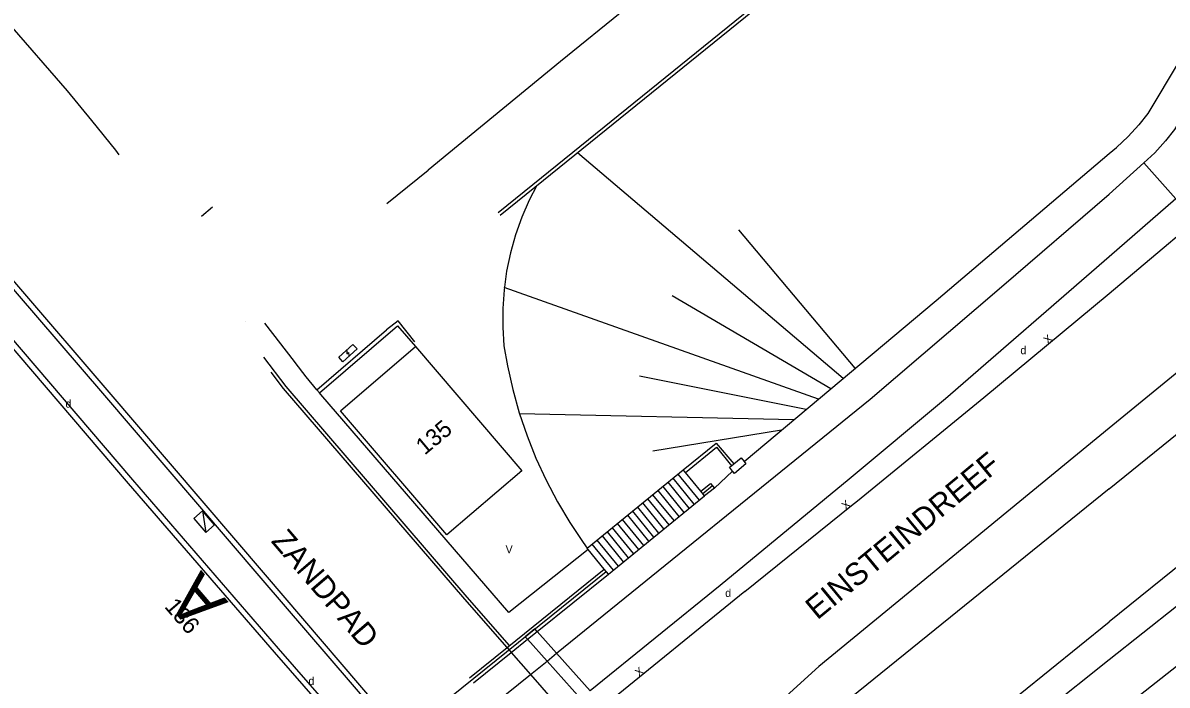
# Model space of a CAD drawing. Extents: x 134999 to 136502, y 457398 to 459002.
# Drawn here: x 135432.2 to 135503.6, y 458157.8 to 458199.1 of the extents above; entities that cross this region are included whole.
import ezdxf

# ---------------------------------------------------------------- set-up
doc = ezdxf.new("R2010")
doc.units = 0
for name, color, linetype in [('IO_IN_Markering-bestaand', 7, 'Continuous'), ('IO_IN_Straatmeubilair', 7, 'Continuous'), ('RI_DGTB_18', 7, 'Continuous'), ('RI_DGTB_2', 7, 'Continuous'), ('RI_DGTB_28', 7, 'Continuous'), ('RI_DGTB_29', 7, 'Continuous'), ('RI_DGTB_30', 7, 'Continuous'), ('RI_DGTB_35', 7, 'Continuous'), ('RI_DGTB_36', 7, 'Continuous'), ('RI_DGTB_37', 7, 'Continuous'), ('RI_DGTB_48', 7, 'Continuous'), ('RI_DGTB_49', 7, 'Continuous'), ('RI_DGTB_53', 7, 'Continuous'), ('RI_DGTB_54', 7, 'Continuous'), ('RI_DGTB_58', 7, 'Continuous'), ('RI_DGTB_6', 7, 'Continuous')]:
    doc.layers.add(name, color=color, linetype=linetype)

msp = doc.modelspace()

# ---------------------------------------------------------------- linework, layer by layer
at = {"layer": 'IO_IN_Markering-bestaand'}
msp.add_line((135446.03, 458180.455), (135446.03, 458180.455), dxfattribs=at)
at = {"layer": 'IO_IN_Straatmeubilair'}
msp.add_lwpolyline([(135451.883, 458178.258), (135452.771, 458179.057), (135453.025, 458178.774), (135452.133, 458177.972)], close=True, dxfattribs=at)
msp.add_lwpolyline([(135452.393, 458178.677), (135452.393, 458178.46), (135452.499, 458178.551), (135452.508, 458178.34)], dxfattribs=at)
at = {"layer": 'RI_DGTB_18'}
for p, q in [((135483.378, 458176.92), (135466.79, 458191.013)), ((135484.143, 458177.561), (135476.863, 458186.205)), ((135481.846, 458175.635), (135462.223, 458182.607)), ((135482.612, 458176.277), (135472.707, 458182.086)), ((135481.08, 458174.993), (135470.674, 458177.064)), ((135480.313, 458174.35), (135463.177, 458174.722)), ((135479.545, 458173.706), (135471.495, 458172.385))]:
    msp.add_line(p, q, dxfattribs=at)
msp.add_lwpolyline([(135464.254, 458188.965), (135463.786, 458188.067), (135463.318, 458186.996), (135462.925, 458185.895), (135462.608, 458184.771), (135462.368, 458183.627), (135462.208, 458182.469), (135462.127, 458181.304), (135462.125, 458180.135), (135462.204, 458178.969), (135462.421, 458177.714), (135462.751, 458176.238), (135463.158, 458174.783), (135463.642, 458173.351), (135464.2, 458171.946), (135464.833, 458170.573), (135465.537, 458169.235), (135466.311, 458167.937), (135467.152, 458166.681), (135467.401, 458166.326)], dxfattribs=at)
at = {"layer": 'RI_DGTB_2'}
msp.add_lwpolyline([(135456.668, 458178.92), (135463.31, 458171.171), (135458.641, 458167.169), (135451.999, 458174.918), (135456.668, 458178.92)], dxfattribs=at)
at = {"layer": 'RI_DGTB_28'}
for p, q in [((135467.401, 458166.326), (135473.403, 458171.218)), ((135473.532, 458171.06), (135473.403, 458171.218)), ((135474.491, 458169.883), (135473.532, 458171.06)), ((135473.775, 458168.825), (135472.455, 458170.445)), ((135474.091, 458169.083), (135472.771, 458170.703)), ((135474.407, 458169.341), (135473.087, 458170.96)), ((135468.721, 458164.706), (135474.723, 458169.598)), ((135472.828, 458168.053), (135471.507, 458169.673)), ((135473.143, 458168.31), (135471.823, 458169.93)), ((135473.459, 458168.568), (135472.139, 458170.188)), ((135471.879, 458167.28), (135470.559, 458168.9)), ((135472.196, 458167.538), (135470.875, 458169.158)), ((135472.511, 458167.795), (135471.191, 458169.415)), ((135471.248, 458166.766), (135469.928, 458168.385)), ((135471.564, 458167.023), (135470.244, 458168.643)), ((135470.3, 458165.993), (135468.98, 458167.613)), ((135470.616, 458166.251), (135469.296, 458167.87)), ((135470.932, 458166.508), (135469.612, 458168.128)), ((135469.352, 458165.22), (135468.032, 458166.84)), ((135469.668, 458165.478), (135468.348, 458167.098)), ((135469.984, 458165.736), (135468.664, 458167.355)), ((135467.461, 458166.252), (135467.401, 458166.326)), ((135468.462, 458165.024), (135467.461, 458166.252)), ((135469.036, 458164.963), (135467.716, 458166.583))]:
    msp.add_line(p, q, dxfattribs=at)
at = {"layer": 'RI_DGTB_30'}
msp.add_line((135443.368, 458168.662), (135443.594, 458167.322), dxfattribs=at)
msp.add_lwpolyline([(135442.829, 458168.184), (135443.594, 458167.322), (135444.133, 458167.8), (135443.368, 458168.662), (135442.829, 458168.184)], dxfattribs=at)
at = {"layer": 'RI_DGTB_48'}
for p, q in [((135464.281, 458161.133), (135465.493, 458159.776)), ((135463.678, 458160.648), (135464.891, 458159.289)), ((135465.493, 458159.776), (135467.59, 458157.428)), ((135464.891, 458159.289), (135466.984, 458156.945))]:
    msp.add_line(p, q, dxfattribs=at)
msp.add_lwpolyline([(135464.281, 458161.133), (135464.136, 458161.295), (135463.535, 458160.808), (135463.678, 458160.648)], dxfattribs=at)
at = {"layer": 'RI_DGTB_49'}
for points in [[(135456.641, 458179.212), (135455.59, 458180.516), (135454.876, 458179.962)], [(135450.516, 458176.225), (135454.876, 458179.962)], [(135473.532, 458171.06), (135475.468, 458172.639), (135476.405, 458171.482)]]:
    msp.add_lwpolyline(points, dxfattribs=at)
at = {"layer": 'RI_DGTB_53'}
for p, q in [((135500, 458170.044), (135535.035, 458198.356)), ((135465.74, 458196.706), (135458.759, 458190.998)), ((135458.759, 458190.998), (135457.463, 458189.933)), ((135504.167, 458188.142), (135502.171, 458190.385)), ((135454.878, 458187.86), (135457.463, 458189.933)), ((135443.309, 458187.055), (135443.998, 458187.634)), ((135504.167, 458188.142), (135500, 458184.527)), ((135455.555, 458180.218), (135456.668, 458178.92)), ((135462.393, 458160.132), (135462.658, 458159.828)), ((135462.658, 458159.828), (135463.858, 458158.453)), ((135480.015, 458143.519), (135500, 458159.391)), ((135463.858, 458158.453), (135465.914, 458156.094))]:
    msp.add_line(p, q, dxfattribs=at)
for points in [[(135423.732, 458207.752), (135434.917, 458194.882), (135436.446, 458193.041), (135437.938, 458191.171), (135438.15, 458190.887)], [(135416.461, 458200), (135426.324, 458188.567), (135437.134, 458176.005), (135447.018, 458164.454), (135455.508, 458154.583)], [(135455.771, 458154.796), (135455.539, 458155.062), (135447.309, 458164.672), (135437.425, 458176.223), (135426.615, 458188.785), (135416.94, 458200)], [(135477.598, 458200), (135464.537, 458189.45)], [(135477.724, 458199.844), (135464.663, 458189.294)], [(135469.801, 458200), (135465.74, 458196.706)], [(135530.409, 458200), (135521.014, 458191.724), (135515.16, 458186.591), (135509.253, 458181.519), (135504.129, 458177.204), (135500, 458173.819)], [(135506.324, 458200), (135502.412, 458193.469), (135501.857, 458192.76), (135501.184, 458192.025), (135500.454, 458191.346)], [(135508.597, 458200), (135504.085, 458192.467), (135503.525, 458191.752), (135502.854, 458191.02), (135502.171, 458190.385)], [(135477.195, 458171.736), (135489.192, 458181.794), (135500, 458190.961)], [(135464.537, 458189.45), (135461.835, 458187.267)], [(135464.663, 458189.294), (135461.961, 458187.111)], [(135500, 458182.242), (135507.796, 458188.816), (135508.041, 458189.025)], [(135500, 458184.527), (135489.774, 458175.657), (135483.764, 458170.64), (135475.715, 458164.013), (135467.59, 458157.428)], [(135531.254, 458182.979), (135521.104, 458174.958), (135519.337, 458173.917), (135509.483, 458168.848), (135505.259, 458165.987), (135500, 458161.736)], [(135500, 458159.391), (135508.399, 458166.051), (135510.806, 458167.667), (135519.121, 458172.065), (135519.994, 458172.511), (135520.828, 458173.026), (135521.571, 458173.571), (135532.837, 458182.863)], [(135477.25, 458163.63), (135483.914, 458169.002), (135484.279, 458169.298), (135492.165, 458175.739), (135500, 458182.242)], [(135500, 458155.662), (135510.471, 458163.906), (135512.293, 458165.075), (135521.161, 458169.794), (135521.658, 458170.075), (135522.621, 458170.689), (135523.54, 458171.369), (135524.408, 458172.112), (135536.949, 458182.18)], [(135449.163, 458177.93), (135449.113, 458177.996), (135447.278, 458180.388)], [(135450.675, 458176.035), (135455.555, 458180.218)], [(135462.544, 458160.263), (135459.913, 458163.279), (135448.598, 458176.434), (135447.201, 458178.258)], [(135450.516, 458176.225), (135449.849, 458177.021), (135449.163, 458177.93)], [(135462.393, 458160.132), (135459.762, 458163.148), (135448.443, 458176.308), (135447.668, 458177.32)], [(135462.393, 458160.132), (135459.762, 458163.148), (135448.443, 458176.308), (135447.668, 458177.32)], [(135450.675, 458176.035), (135450.516, 458176.225)], [(135467.461, 458166.252), (135462.506, 458162.324), (135450.765, 458175.928), (135450.675, 458176.035)], [(135500, 458173.819), (135481.875, 458158.958), (135473.232, 458151.113)], [(135500, 458170.044), (135482.462, 458155.871), (135474.279, 458149.94)], [(135488.89, 458152.756), (135500, 458161.736)]]:
    msp.add_lwpolyline(points, dxfattribs=at)
at = {"layer": 'RI_DGTB_54'}
for p, q in [((135500, 458190.961), (135500.454, 458191.346)), ((135502.171, 458190.385), (135500, 458188.432)), ((135475.353, 458170.071), (135476.473, 458171.146)), ((135476.405, 458171.482), (135476.55, 458171.6)), ((135474.723, 458169.598), (135474.491, 458169.883)), ((135475.234, 458170.217), (135474.621, 458169.724)), ((135475.353, 458170.071), (135474.723, 458169.598)), ((135462.393, 458160.132), (135468.462, 458165.024)), ((135464.281, 458161.133), (135468.721, 458164.706)), ((135468.721, 458164.706), (135468.462, 458165.024)), ((135463.678, 458160.648), (135464.281, 458161.133)), ((135462.658, 458159.828), (135463.678, 458160.648)), ((135460.04, 458158.236), (135462.393, 458160.132)), ((135460.303, 458157.933), (135462.658, 458159.828)), ((135464.891, 458159.289), (135465.493, 458159.776)), ((135463.858, 458158.453), (135464.891, 458159.289)), ((135461.503, 458156.546), (135463.858, 458158.453))]:
    msp.add_line(p, q, dxfattribs=at)
for points in [[(135465.493, 458159.776), (135485.08, 458175.635), (135493.266, 458182.639), (135500, 458188.432)], [(135473.403, 458171.218), (135475.464, 458172.893), (135476.55, 458171.6)], [(135476.55, 458171.6), (135477.006, 458171.97), (135477.195, 458171.736)], [(135476.473, 458171.146), (135476.291, 458171.39), (135476.405, 458171.482)], [(135477.195, 458171.736), (135477.301, 458171.606), (135476.592, 458170.988), (135476.473, 458171.146)], [(135474.491, 458169.883), (135475.103, 458170.377), (135475.353, 458170.071)], [(135454.095, 458153.208), (135468.588, 458164.87)], [(135477.25, 458163.63), (135468.434, 458156.482)]]:
    msp.add_lwpolyline(points, dxfattribs=at)
at = {"layer": 'RI_DGTB_58'}
for points in [[(135413.325, 458200), (135420.889, 458191.146), (135430.053, 458180.51), (135438.736, 458170.375), (135447.844, 458159.846), (135452.553, 458154.461), (135453.713, 458153.136)], [(135413.777, 458200), (135421.15, 458191.37), (135430.314, 458180.734), (135438.996, 458170.599), (135448.103, 458160.071), (135452.812, 458154.687), (135453.98, 458153.352)]]:
    msp.add_lwpolyline(points, dxfattribs=at)

# ---------------------------------------------------------------- texts
at = {"layer": 'RI_DGTB_29'}
for p in [(135494.453, 458178.442), (135434.818, 458175.104), (135476.02, 458163.291), (135449.991, 458157.796)]:
    msp.add_text('d', height=0.5, dxfattribs=at).set_placement(p)
at = {"layer": 'RI_DGTB_30'}
for rotation, p in [(40.15835, (135496.166, 458179.046)), (39.23662, (135483.545, 458168.705)), (38.36243, (135470.633, 458158.284))]:
    msp.add_text('X', height=0.5, rotation=rotation, dxfattribs=at).set_placement(p)
msp.add_text('V', height=0.5, dxfattribs=at).set_placement((135462.303, 458166.011))
at = {"layer": 'RI_DGTB_35'}
msp.add_text('135', height=1.054, rotation=39.8401, dxfattribs=at).set_placement((135457.251, 458172.108))
at = {"layer": 'RI_DGTB_36'}
msp.add_text('136', height=1.054, rotation=310.6283, dxfattribs=at).set_placement((135440.958, 458162.665))
at = {"layer": 'RI_DGTB_37'}
for s, rotation, p in [('EINSTEINDREEF', 39.56577, (135481.771, 458161.816)), ('ZANDPAD', 310.58373, (135447.612, 458166.755))]:
    msp.add_text(s, height=1.4, rotation=rotation, dxfattribs=at).set_placement(p)
at = {"layer": 'RI_DGTB_6'}
msp.add_text('A', height=3, rotation=130.62468, dxfattribs=at).set_placement((135445.015, 458162.965))

doc.saveas('drawing.dxf')
